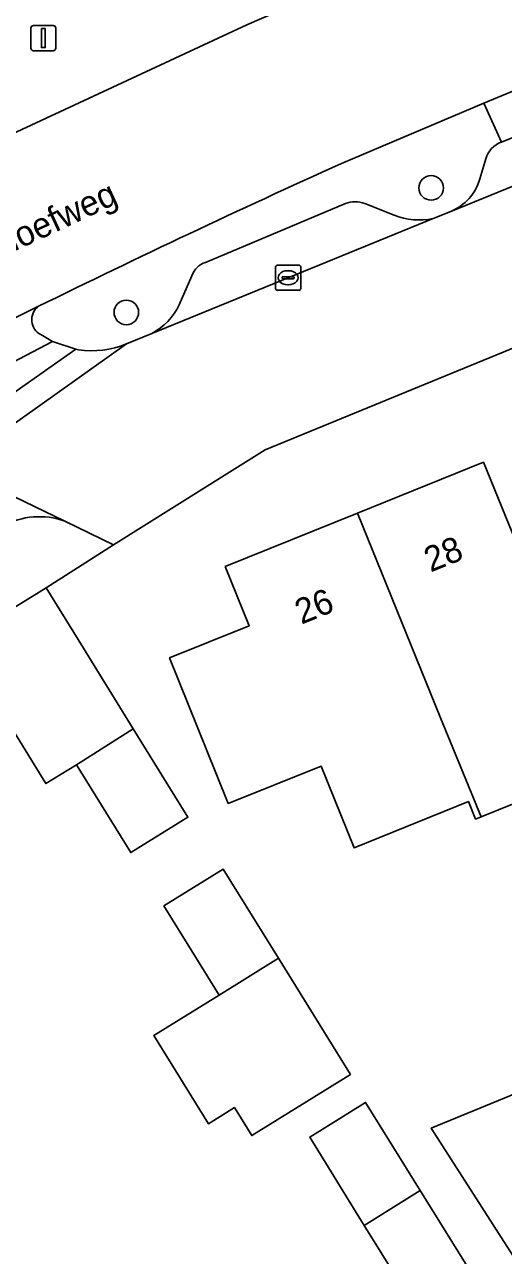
# Model space of a CAD drawing. Extents: x 157767 to 159172, y 387839 to 389425.
# Drawn here: x 158376.88 to 158395.93, y 388270.73 to 388319.67 of the extents above; entities that cross this region are included whole.
import ezdxf

# ---------------------------------------------------------------- set-up
doc = ezdxf.new("R2010")
doc.units = 0
for name, color, linetype in [('IMGEO_Berm_groen', 7, 'Continuous'), ('IMGEO_Boom', 7, 'Continuous'), ('IMGEO_Erf', 7, 'Continuous'), ('IMGEO_Fietspad_open', 7, 'Continuous'), ('IMGEO_Kolk', 7, 'Continuous'), ('IMGEO_Lichtmast', 7, 'Continuous'), ('IMGEO_Openbare_ruimte_label', 7, 'Continuous'), ('IMGEO_Pand', 7, 'Continuous'), ('IMGEO_Pand_nummerreeks', 7, 'Continuous'), ('IMGEO_Parkeervlak_open', 7, 'Continuous'), ('IMGEO_Rijbaan_lokaal_gesloten', 7, 'Continuous'), ('IMGEO_Rijbaan_lokaal_open', 7, 'Continuous'), ('IMGEO_Voetpad_open', 7, 'Continuous')]:
    doc.layers.add(name, color=color, linetype=linetype)

msp = doc.modelspace()

# ---------------------------------------------------------------- linework, layer by layer
at = {"layer": 'IMGEO_Berm_groen'}
for points in [[(158376.572, 388315.404), (158385.718, 388319.655), (158389.68, 388321.382)], [(158395.846, 388314.998), (158395.146, 388316.552), (158389.48, 388314.146)], [(158394.991, 388313.531), (158395.224, 388314.334)], [(158384.071, 388310.216), (158389.642, 388312.557)], [(158390.411, 388312.558), (158391.575, 388312.087)], [(158393.136, 388311.957), (158393.834, 388312.24)], [(158383.029, 388308.524), (158383.536, 388309.683)], [(158377.52, 388307.345), (158377.986, 388307.068), (158378.916, 388306.759), (158379.025, 388306.741)], [(158380.927, 388306.975), (158381.944, 388307.393)]]:
    msp.add_lwpolyline(points, dxfattribs=at)
for centre, radius, start, end in [((158493.534, 388065.053), 287.989, 113.73473, 118.07815), ((158396.184, 388314.058), 0.998, 109.7649, 163.9763), ((158555.911, 387945.393), 404.572, 114.29125, 116.18138), ((158393.075, 388314.084), 1.994, 292.3644, 343.9019), ((158390.028, 388311.496), 1.129, 70.1604, 109.9886), ((158392.579, 388314.71), 2.809, 249.0481, 281.4307), ((158384.31, 388309.441), 0.81, 107.123, 162.6624), ((158377.83, 388307.937), 0.669, 129.1678, 242.3453), ((158380.792, 388309.584), 2.476, 297.736, 334.6424), ((158379.559, 388310.245), 3.544, 261.3292, 292.6983)]:
    msp.add_arc(centre, radius, start, end, dxfattribs=at)
at = {"layer": 'IMGEO_Boom'}
for centre in [(158393.054, 388313.175), (158380.925, 388308.226)]:
    msp.add_circle(centre, 0.489, dxfattribs=at)
at = {"layer": 'IMGEO_Erf'}
for points in [[(158424.712, 388318.46), (158386.453, 388302.761), (158380.421, 388298.991), (158377.739, 388297.275), (158379.006, 388295.224), (158381.202, 388291.668), (158383.373, 388288.154), (158381.102, 388286.751), (158378.945, 388290.243), (158377.725, 388289.49), (158374.241, 388295.13), (158365.475, 388289.674), (158369.013, 388284.029), (158366.804, 388282.645), (158363.185, 388280.377), (158366.024, 388275.823), (158371.31, 388279.117), (158373.956, 388274.871), (158373.591, 388274.644), (158373.762, 388274.369), (158376.67, 388269.703)], [(158400.067, 388290.2), (158395.04, 388288.167), (158394.819, 388288.078), (158394.538, 388288.773), (158389.985, 388286.935), (158388.671, 388290.189), (158384.98, 388288.7), (158384.516, 388289.85), (158382.646, 388294.486), (158385.81, 388295.762), (158384.858, 388298.122), (158390.124, 388300.246), (158395.131, 388302.266), (158396.008, 388300.121)], [(158396.297, 388270.733), (158393.059, 388275.789), (158399.083, 388278.264)], [(158392.556, 388268.434), (158390.394, 388271.924), (158388.22, 388275.434), (158390.447, 388276.814), (158392.616, 388273.313), (158394.654, 388270.024)]]:
    msp.add_lwpolyline(points, dxfattribs=at)
msp.add_lwpolyline([(158385.913, 388275.493), (158385.223, 388276.607), (158384.191, 388275.968), (158382.019, 388279.473), (158384.615, 388281.081), (158382.42, 388284.624), (158384.783, 388286.087), (158386.977, 388282.545), (158389.839, 388277.926)], close=True, dxfattribs=at)
at = {"layer": 'IMGEO_Fietspad_open'}
msp.add_lwpolyline([(158378.474, 388299.928), (158374.028, 388302.069), (158373.056, 388301.46), (158353.052, 388288.935), (158350.467, 388287.316), (158349.673, 388286.819), (158348.736, 388286.168), (158347.771, 388285.41), (158347, 388284.583)], dxfattribs=at)
msp.add_arc((158377.455, 388297.089), 3.016, 70.2593, 118.3306, dxfattribs=at)
at = {"layer": 'IMGEO_Kolk'}
for p, q in [((158386.862, 388309.178), (158386.862, 388310.03)), ((158386.937, 388310.104), (158387.789, 388310.104)), ((158387.35, 388309.884), (158387.375, 388309.884)), ((158387.863, 388310.03), (158387.863, 388309.178)), ((158387.121, 388309.598), (158387.121, 388309.61)), ((158387.559, 388309.561), (158387.161, 388309.561)), ((158387.164, 388309.647), (158387.562, 388309.647)), ((158387.373, 388309.324), (158387.348, 388309.324)), ((158387.605, 388309.61), (158387.605, 388309.598)), ((158387.789, 388309.104), (158386.937, 388309.104))]:
    msp.add_line(p, q, dxfattribs=at)
for points in [[(158386.862, 388309.178), (158386.862, 388310.03)], [(158386.937, 388310.104), (158387.789, 388310.104)], [(158387.863, 388310.03), (158387.863, 388309.178)], [(158387.789, 388309.104), (158386.937, 388309.104)]]:
    msp.add_lwpolyline(points, dxfattribs=at)
for centre, radius, start, end in [((158386.939, 388310.028), 0.0765, 91.552, 178.448), ((158386.939, 388310.028), 0.0765, 91.552, 178.448), ((158387.787, 388310.028), 0.0765, 1.552, 88.448), ((158387.787, 388310.028), 0.0765, 1.552, 88.448), ((158387.161, 388309.607), 0.0403, 85.8775, 175.7526), ((158387.158, 388309.597), 0.0366, 178.938, 274.7102), ((158387.562, 388309.604), 0.043, 264.8664, 352.4533), ((158387.566, 388309.609), 0.0386, 1.7309, 96.639), ((158386.939, 388309.18), 0.0765, 181.552, 268.448), ((158386.939, 388309.18), 0.0765, 181.552, 268.448), ((158387.787, 388309.18), 0.0765, 271.552, 358.448), ((158387.787, 388309.18), 0.0765, 271.552, 358.448)]:
    msp.add_arc(centre, radius, start, end, dxfattribs=at)
for centre, major_axis, ratio, start_param, end_param in [((158387.349, 388309.604), (-0.387, 0.002), 0.722429, 4.712389, 7.853982), ((158387.374, 388309.604), (-0.39, 0.002), 0.717154, 1.570796, 4.712389)]:
    msp.add_ellipse(centre, major_axis=major_axis, ratio=ratio, start_param=start_param, end_param=end_param, dxfattribs=at)
at = {"layer": 'IMGEO_Lichtmast'}
for p, q in [((158377.227, 388319.633), (158378.017, 388319.633)), ((158378.017, 388319.633), (158377.227, 388319.633)), ((158377.127, 388318.733), (158377.127, 388319.533)), ((158377.127, 388319.533), (158377.127, 388318.733)), ((158378.117, 388319.533), (158378.117, 388318.733)), ((158378.117, 388318.733), (158378.117, 388319.533)), ((158378.017, 388318.633), (158377.227, 388318.633)), ((158377.227, 388318.633), (158378.017, 388318.633))]:
    msp.add_line(p, q, dxfattribs=at)
msp.add_lwpolyline([(158377.547, 388319.508), (158377.697, 388319.508), (158377.697, 388318.758), (158377.547, 388318.758), (158377.547, 388319.508)], dxfattribs=at)
for centre, start, end in [((158377.227, 388319.533), 90, 180), ((158377.227, 388319.533), 90, 180), ((158378.017, 388319.533), 0, 90), ((158378.017, 388319.533), 360, 90), ((158377.227, 388318.733), 180, 270), ((158377.227, 388318.733), 180, 270), ((158378.017, 388318.733), 270, 0), ((158378.017, 388318.733), 270, 0)]:
    msp.add_arc(centre, 0.1, start, end, dxfattribs=at)
at = {"layer": 'IMGEO_Pand'}
for points in [[(158396.008, 388300.121), (158395.131, 388302.266), (158390.124, 388300.246), (158393.43, 388292.11), (158395.04, 388288.167), (158400.067, 388290.2)], [(158390.124, 388300.246), (158384.858, 388298.122), (158385.81, 388295.762), (158382.646, 388294.486), (158384.516, 388289.85), (158384.98, 388288.7), (158388.671, 388290.189), (158389.985, 388286.935), (158394.538, 388288.773), (158394.819, 388288.078), (158395.04, 388288.167), (158393.43, 388292.11)], [(158378.945, 388290.243), (158381.202, 388291.668), (158379.006, 388295.224), (158377.739, 388297.275), (158374.241, 388295.13), (158377.725, 388289.49)], [(158381.202, 388291.668), (158378.945, 388290.243), (158381.102, 388286.751), (158383.373, 388288.154)], [(158384.615, 388281.081), (158386.977, 388282.545), (158384.783, 388286.087), (158382.42, 388284.624)], [(158386.977, 388282.545), (158384.615, 388281.081), (158382.019, 388279.473), (158384.191, 388275.968), (158385.223, 388276.607), (158385.913, 388275.493), (158389.839, 388277.926)], [(158396.297, 388270.733), (158401.315, 388272.796), (158399.083, 388278.264), (158393.059, 388275.789)], [(158390.394, 388271.924), (158392.616, 388273.313), (158390.447, 388276.814), (158388.22, 388275.434)], [(158390.394, 388271.924), (158392.556, 388268.434), (158394.784, 388269.814), (158394.654, 388270.024), (158392.616, 388273.313)]]:
    msp.add_lwpolyline(points, close=True, dxfattribs=at)
at = {"layer": 'IMGEO_Parkeervlak_open'}
for points in [[(158416.277, 388323.367), (158395.846, 388314.998)], [(158393.834, 388312.24), (158396.364, 388313.266), (158404.108, 388316.461), (158415.604, 388321.154), (158419.459, 388322.798)], [(158395.224, 388314.334), (158394.991, 388313.531)], [(158389.642, 388312.557), (158384.071, 388310.216)], [(158391.575, 388312.087), (158390.411, 388312.558)], [(158381.944, 388307.393), (158393.136, 388311.957)], [(158383.536, 388309.683), (158383.029, 388308.524)]]:
    msp.add_lwpolyline(points, dxfattribs=at)
for centre, radius, start, end in [((158396.184, 388314.058), 0.998, 109.7649, 163.9763), ((158393.075, 388314.084), 1.994, 292.3644, 343.9019), ((158390.028, 388311.496), 1.129, 70.1604, 109.9886), ((158392.579, 388314.71), 2.809, 249.0481, 281.4307), ((158384.31, 388309.441), 0.81, 107.123, 162.6624), ((158380.792, 388309.584), 2.476, 297.736, 334.6424)]:
    msp.add_arc(centre, radius, start, end, dxfattribs=at)
at = {"layer": 'IMGEO_Rijbaan_lokaal_gesloten'}
for points in [[(158389.48, 388314.146), (158395.146, 388316.552), (158403.778, 388320.12), (158415.622, 388324.981), (158420.467, 388326.868), (158421.199, 388327.171), (158423.168, 388327.986), (158432.004, 388331.641), (158436.234, 388333.351), (158447.373, 388337.854), (158453.89, 388340.513), (158460.291, 388343.124), (158464.903, 388345.027), (158473.232, 388348.455), (158485.202, 388353.3), (158486.103, 388353.658), (158494.004, 388356.797), (158495.413, 388357.357)], [(158389.68, 388321.382), (158385.718, 388319.655), (158376.572, 388315.404), (158364.953, 388309.272)], [(158374.642, 388307.084), (158377.408, 388308.456)]]:
    msp.add_lwpolyline(points, dxfattribs=at)
for centre, radius, start, end in [((158493.534, 388065.053), 287.989, 113.73473, 118.07815), ((158555.911, 387945.393), 404.572, 114.29125, 116.18138)]:
    msp.add_arc(centre, radius, start, end, dxfattribs=at)
at = {"layer": 'IMGEO_Rijbaan_lokaal_open'}
msp.add_lwpolyline([(158433.954, 388328.707), (158424.472, 388324.867), (158422.516, 388324.075), (158421.237, 388323.557), (158419.459, 388322.798), (158415.604, 388321.154), (158404.108, 388316.461), (158396.364, 388313.266), (158393.834, 388312.24), (158393.136, 388311.957), (158381.944, 388307.393), (158380.927, 388306.975), (158374.028, 388302.069), (158378.474, 388299.928), (158380.421, 388298.991), (158386.453, 388302.761), (158424.712, 388318.46), (158427.533, 388319.501), (158491.882, 388345.812)], dxfattribs=at)
at = {"layer": 'IMGEO_Voetpad_open'}
msp.add_lwpolyline([(158395.146, 388316.552), (158395.846, 388314.998), (158416.277, 388323.367), (158415.622, 388324.981), (158403.778, 388320.12)], close=True, dxfattribs=at)
for points in [[(158377.408, 388308.456), (158374.642, 388307.084)], [(158367.153, 388302.159), (158367.97, 388302.328), (158369.258, 388302.501), (158377.986, 388307.068), (158377.52, 388307.345)], [(158372.72, 388302.422), (158378.916, 388306.759), (158377.986, 388307.068), (158369.258, 388302.501)], [(158373.056, 388301.46), (158374.028, 388302.069), (158380.927, 388306.975)], [(158379.025, 388306.741), (158378.916, 388306.759), (158372.72, 388302.422)], [(158363.283, 388288.308), (158365.475, 388289.674), (158374.241, 388295.13), (158377.739, 388297.275), (158380.421, 388298.991), (158378.474, 388299.928)]]:
    msp.add_lwpolyline(points, dxfattribs=at)
for centre, radius, start, end in [((158377.83, 388307.937), 0.669, 129.1678, 242.3453), ((158379.559, 388310.245), 3.544, 261.3292, 292.6983), ((158377.455, 388297.089), 3.016, 70.2593, 118.3306)]:
    msp.add_arc(centre, radius, start, end, dxfattribs=at)

# ---------------------------------------------------------------- texts
at = {"layer": 'IMGEO_Openbare_ruimte_label'}
msp.add_text('Spaaihoefweg', height=1, rotation=24.9512, dxfattribs=at).set_placement((158372.964, 388309.014))
at = {"layer": 'IMGEO_Pand_nummerreeks'}
for s, rotation, p in [('28', 21.9672, (158393.027, 388297.881)), ('26', 21.9686, (158387.887, 388295.807))]:
    msp.add_text(s, height=1, rotation=rotation, dxfattribs=at).set_placement(p)

doc.saveas('drawing.dxf')
